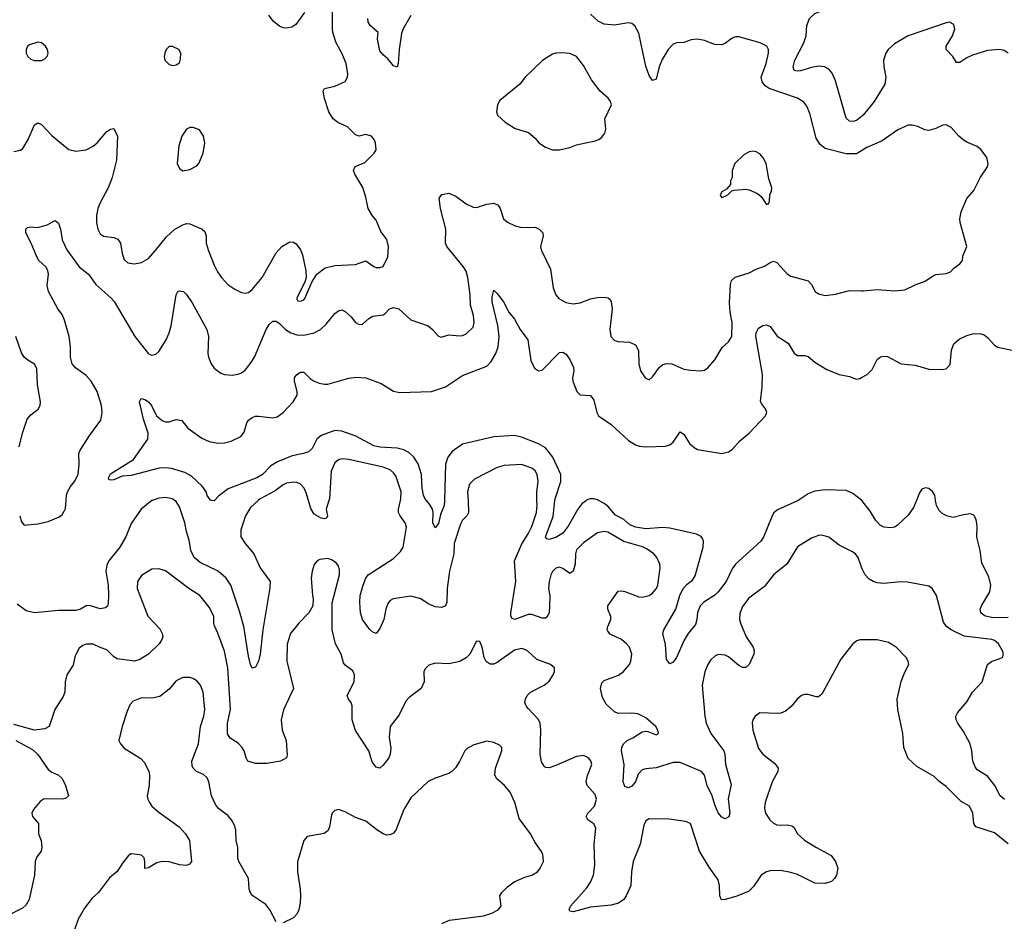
# Model space of a CAD drawing. Header units: inches. Extents: x 1682530 to 1839546, y 640742 to 791647.
# Tile 476 of 656: x 1735125 to 1740827, y 767563 to 772783. Entities that reach past the tile are written whole.
import ezdxf

# ---------------------------------------------------------------- set-up
doc = ezdxf.new("R2010")
doc.units = ezdxf.units.IN
doc.header["$MEASUREMENT"] = 0
for name, color, linetype in [('B7736', 7, 'Continuous'), ('B7737', 7, 'Continuous'), ('B7746', 7, 'Continuous'), ('B7747', 7, 'Continuous')]:
    doc.layers.add(name, color=color, linetype=linetype)

msp = doc.modelspace()

# ---------------------------------------------------------------- linework, layer by layer
at = {"layer": 'B7736', "color": 5}
for points, elevation in [([(1735893.5, 770000), (1735890, 769998.8), (1735828.2, 769950), (1735770, 769866.6), (1735739.3, 769790), (1735703.8, 769730), (1735641.4, 769650), (1735630, 769624.5), (1735622.7, 769590), (1735637.2, 769510), (1735639.8, 769450), (1735637, 769403), (1735632.6, 769387.4), (1735622, 769378), (1735590, 769373), (1735528.8, 769391.2), (1735510, 769389.7), (1735476.3, 769370), (1735450, 769363.1), (1735350, 769362), (1735210, 769349.8), (1735161.5, 769361.5), (1735110, 769399.7)], 740), ([(1735124.6, 769910), (1735135.8, 769875.8), (1735150, 769856.1), (1735230, 769863.6), (1735290, 769878.3), (1735350, 769902.8), (1735370, 769917.4), (1735383.1, 769936.9), (1735390, 769954), (1735393.2, 770000)], 740), ([(1736505.6, 770000), (1736460.8, 769959.2), (1736432.3, 769910), (1736404.9, 769830), (1736406.2, 769790), (1736431.3, 769750), (1736480.8, 769690), (1736517.2, 769610), (1736575.6, 769530), (1736572.9, 769492.9), (1736532.1, 769250), (1736517, 769110), (1736507.7, 769070), (1736490, 769034), (1736470, 769029), (1736462, 769050), (1736450, 769098), (1736422, 769270), (1736398.1, 769358.1), (1736347.1, 769510), (1736319.5, 769550), (1736290, 769577.6), (1736270, 769591.7), (1736170, 769640.2), (1736135.8, 769670), (1736116.5, 769710), (1736106.3, 769770), (1736090, 769820.9), (1736081, 769870), (1736050, 769963.6), (1736030, 769993.7), (1736021.6, 770000)], 740), ([(1736252.5, 770000), (1736250, 769997.2), (1736236, 770000)], 720), ([(1736915.2, 770000), (1736900.2, 769950), (1736907.3, 769910), (1736902, 769898), (1736890, 769892.7), (1736870, 769897.6), (1736830, 769921.3), (1736810, 769954), (1736797, 770000)], 740), ([(1737721, 770000), (1737724.1, 769930), (1737713.8, 769910), (1737690, 769885.7), (1737676.6, 769863.4), (1737641.6, 769750), (1737638.8, 769690), (1737613.1, 769590), (1737600.5, 769490), (1737598.2, 769410), (1737590.2, 769389.8), (1737570, 769379.1), (1737530, 769383.8), (1737490, 769402), (1737447, 769430), (1737390, 769446.3), (1737287.3, 769430), (1737270, 769421.3), (1737256, 769404), (1737244.4, 769370), (1737233.1, 769310), (1737210, 769259), (1737190, 769229), (1737170, 769237.2), (1737150, 769255.1), (1737109.8, 769310), (1737097.8, 769350), (1737094.4, 769410), (1737097.3, 769450), (1737113.2, 769510), (1737129.5, 769550.5), (1737142.5, 769570), (1737290, 769664.1), (1737330, 769704.2), (1737345.6, 769730), (1737364.4, 769844.4), (1737357.8, 769870), (1737327.2, 769910), (1737318.6, 769930), (1737317.5, 769950), (1737329.7, 770000)], 740), ([(1737584.2, 770000), (1737583.2, 769970), (1737560.7, 769919.3), (1737550, 769866.6), (1737530, 769841.2), (1737518, 769870), (1737519.8, 769930), (1737514.5, 769950), (1737498.8, 769978.8), (1737480, 770000)], 720), ([(1740000, 769614), (1739980.4, 769670), (1739964.2, 769690), (1739944.4, 769704.4), (1739870, 769740.4), (1739810, 769788), (1739770, 769799.6), (1739750, 769797.6), (1739710, 769782), (1739630, 769731.1), (1739568.2, 769631.8), (1739490.4, 769570), (1739437.5, 769502.5), (1739346.5, 769433.5), (1739310, 769385.1), (1739294.3, 769345.7), (1739293.4, 769310), (1739298.6, 769290), (1739331.2, 769210), (1739372.4, 769150), (1739378.6, 769130), (1739375.8, 769110), (1739350, 769049.5), (1739330, 769031.6), (1739310, 769032.8), (1739290, 769044), (1739230, 769093.5), (1739210, 769103.9), (1739170, 769108.5), (1739150, 769099.1), (1739125.7, 769074.3), (1739110.1, 769049.9), (1739092.5, 769007.5), (1739077.7, 768930), (1739092.6, 768750), (1739100.2, 768710), (1739126.4, 768650), (1739201.5, 768550), (1739207.9, 768530), (1739212, 768470), (1739245.5, 768354.5), (1739227.1, 768272.9), (1739236.9, 768190), (1739232.1, 768167.9), (1739210, 768155.4), (1739190, 768165.4), (1739170, 768191.3), (1739150, 768236.9), (1739135, 768290), (1739106, 768350), (1739090, 768409.7), (1739073.7, 768430), (1738950, 768482.3), (1738910, 768482.6), (1738810, 768451.2), (1738750, 768445.8), (1738730, 768439.1), (1738705.6, 768414.4), (1738690.2, 768369.8), (1738670, 768345.1), (1738650, 768336.2), (1738638.9, 768338.9), (1738630, 768342.7), (1738619.7, 768370), (1738625.7, 768470), (1738609.9, 768550.1), (1738610.9, 768570), (1738621, 768590), (1738643.6, 768610), (1738675.4, 768624.6), (1738730, 768659.6), (1738750, 768664.2), (1738762, 768662), (1738810, 768643), (1738824, 768650), (1738820.4, 768670), (1738808, 768690), (1738750, 768742), (1738704.2, 768764.2), (1738670, 768768), (1738590, 768766.6), (1738570, 768775), (1738521.1, 768821.1), (1738499.8, 768859.8), (1738487.3, 768910), (1738496.4, 768943.6), (1738510, 768956.8), (1738591.7, 768988.2), (1738621.1, 769010), (1738655.4, 769050), (1738664, 769070), (1738669.7, 769110), (1738655.4, 769150), (1738639.1, 769170), (1738610, 769193.8), (1738544.7, 769224.7), (1738530, 769242.9), (1738526.8, 769250), (1738529.8, 769270), (1738547.6, 769310), (1738548.5, 769328.5), (1738531.2, 769370), (1738531.2, 769390), (1738590, 769474.9), (1738610, 769477), (1738630, 769472.9), (1738710, 769441.7), (1738730, 769439.5), (1738770, 769448.7), (1738790, 769463.1), (1738812.3, 769490), (1738819.7, 769510), (1738833.6, 769610), (1738831.8, 769630), (1738814, 769670), (1738796.2, 769690), (1738757.7, 769717.7), (1738730.5, 769730.5), (1738622.7, 769762.7), (1738530, 769816.8), (1738510, 769819.7), (1738470, 769812.3), (1738390, 769754.2), (1738350, 769714.7), (1738343.2, 769690), (1738340.9, 769630), (1738330, 769589.5), (1738310, 769576.9), (1738270, 769606.4), (1738250, 769614), (1738230, 769608.5), (1738210, 769588.2), (1738200.2, 769570), (1738190.2, 769530), (1738187.8, 769490), (1738194, 769450), (1738193.3, 769386.7), (1738190, 769349.2), (1738176.7, 769323.3), (1738170, 769318), (1738150, 769318.7), (1738090, 769340.3), (1738070, 769338.8), (1737991.2, 769311.2), (1737975.8, 769315.8), (1737969, 769329), (1737968.2, 769350), (1737997, 769530), (1737991.1, 769650), (1738031.9, 769748.1), (1738070, 769807.2), (1738090, 769848.9), (1738117, 769930), (1738121.2, 769970), (1738120.4, 770000)], 740), ([(1738406.7, 770000), (1738380.4, 769979.6), (1738357.4, 769950), (1738300.2, 769850), (1738270, 769810.8), (1738230, 769784.4), (1738190, 769774), (1738177.2, 769777.2), (1738169, 769790), (1738213.7, 769906.3), (1738224, 770000)], 720), ([(1739633.9, 770000), (1739630, 769997.4), (1739514, 769946), (1739492.8, 769927.2), (1739481.6, 769910), (1739432.1, 769787.9), (1739416.3, 769763.7), (1739269.3, 769630), (1739250, 769603.5), (1739215.9, 769530), (1739170, 769470.7), (1739150, 769450.8), (1739086.7, 769410), (1739064.6, 769390), (1739050.3, 769350.3), (1739046.7, 769310), (1739037.7, 769282.3), (1738996.4, 769230), (1738972, 769190), (1738928, 769090), (1738910, 769062.7), (1738890, 769053.2), (1738870, 769078), (1738865.4, 769165.4), (1738849.4, 769230), (1738855.1, 769250), (1738924, 769370), (1738948.6, 769450), (1738967, 769490), (1738990, 769514.5), (1739021.5, 769538.5), (1739037.4, 769562.6), (1739083.4, 769730), (1739084.9, 769764.9), (1739079.1, 769779.1), (1739070.6, 769790.6), (1739044.6, 769804.6), (1738890, 769840.2), (1738850, 769842.3), (1738750, 769835.5), (1738690, 769844.5), (1738658.9, 769858.9), (1738622.8, 769890), (1738575.3, 769915.3), (1738530, 769967.3), (1738510, 769982.4), (1738477.6, 770000)], 720), ([(1740000, 769191.9), (1739990, 769191.8), (1739972.5, 769187.5), (1739950.4, 769169.6), (1739879.9, 769080.1), (1739770, 768879), (1739761, 768870), (1739750, 768862.7), (1739738, 768862), (1739690, 768876.2), (1739670, 768877), (1739651.3, 768870), (1739627.3, 768850), (1739593.3, 768806.7), (1739559.6, 768780.4), (1739531.7, 768768.3), (1739513.5, 768766.5), (1739410, 768769.4), (1739384, 768750), (1739370.6, 768730), (1739367, 768713), (1739370.3, 768670), (1739403, 768563), (1739428.2, 768530), (1739497.2, 768477.2), (1739517.3, 768450), (1739515.5, 768430), (1739482, 768370), (1739442.6, 768250), (1739438, 768218), (1739444.2, 768190), (1739468.8, 768150), (1739490, 768132), (1739510, 768122.3), (1739530, 768119), (1739570, 768121.7), (1739596.7, 768116.7), (1739607.3, 768107.3), (1739629.2, 768069.2), (1739670, 768033.4), (1739738.4, 767990), (1739824.1, 767944.1), (1739848.5, 767910), (1739862, 767870), (1739854, 767830), (1739843, 767810), (1739826.4, 767793.6), (1739790, 767781.4), (1739730, 767783.1), (1739630, 767834), (1739590, 767846.4), (1739530, 767857.8), (1739470, 767855.1), (1739450, 767849.7), (1739418.7, 767830), (1739375, 767765), (1739344.7, 767735.3), (1739272.9, 767707.1), (1739210, 767688.5), (1739188.2, 767688.2), (1739178.9, 767710), (1739177.4, 767770), (1739170, 767802.7), (1739117.2, 767877.2), (1739062.4, 767970), (1739009.3, 768129.3), (1738981.2, 768141.2), (1738885.4, 768154.6), (1738770, 768157.2), (1738750, 768145.2), (1738739.9, 768120.1), (1738718.2, 768010), (1738677.8, 767910), (1738668.4, 767850), (1738663.2, 767770), (1738637.7, 767710), (1738623.2, 767690), (1738591.5, 767668.5), (1738550, 767657.2), (1738430, 767644.1), (1738330, 767618), (1738310, 767622), (1738307, 767630), (1738314.5, 767650), (1738410, 767756.9), (1738430.6, 767790), (1738447.6, 767830), (1738454.9, 767890), (1738451.4, 768010), (1738462.1, 768102.1), (1738450, 768126.6), (1738414.3, 768150), (1738405.1, 768170), (1738415.3, 768190), (1738453.1, 768230), (1738466, 768270), (1738456.4, 768296.4), (1738411, 768350), (1738405.6, 768370), (1738412.3, 768407.7), (1738437.4, 768470), (1738432.5, 768492.5), (1738419.3, 768510), (1738390, 768523), (1738350, 768516.8), (1738230, 768464.6), (1738190, 768452.1), (1738170, 768454.3), (1738161.1, 768461.1), (1738147.1, 768487.1), (1738138.5, 768530), (1738141.8, 768670), (1738138.4, 768710), (1738130, 768731.3), (1738070, 768794.3), (1738057.3, 768810), (1738049.8, 768830), (1738053.3, 768850), (1738063.1, 768870), (1738082, 768890), (1738162, 768930), (1738190, 768953), (1738214.5, 768990), (1738222, 769010), (1738221.2, 769030), (1738199, 769050), (1738119.4, 769079.4), (1738066.7, 769126.7), (1738050, 769137.4), (1738030, 769141.7), (1737990, 769132), (1737890, 769060.8), (1737870, 769052), (1737850, 769051), (1737826.8, 769066.8), (1737814.8, 769090), (1737802.4, 769150), (1737790, 769184), (1737770, 769185.2), (1737732, 769110), (1737710.8, 769089.2), (1737672.9, 769067.1), (1737610, 769053.3), (1737530, 769057), (1737494.4, 769045.6), (1737474, 769026), (1737466, 769010), (1737466.3, 768950), (1737450, 768911.6), (1737380.8, 768859.2), (1737361.6, 768838.4), (1737322.4, 768757.6), (1737270.4, 768690), (1737264.4, 768630), (1737274.6, 768565.4), (1737270.4, 768530), (1737262, 768510), (1737230, 768466.6), (1737210, 768449.4), (1737190, 768455.1), (1737166.5, 768486.5), (1737147, 768550), (1737068.6, 768668.6), (1737049.8, 768730), (1737049.8, 768810), (1737044, 768830), (1737028.2, 768850), (1737020.4, 768870), (1737061.5, 768950), (1737062.7, 768990), (1737053.9, 769013.9), (1737010, 769045.3), (1737000.2, 769060.2), (1736986, 769110), (1736954, 769170), (1736933.6, 769250), (1736933.5, 769406.5), (1736977.6, 769570), (1736977.3, 769597.2), (1736970, 769621.2), (1736957.7, 769637.7), (1736930, 769656.2), (1736910, 769662.9), (1736862, 769658), (1736846.8, 769650), (1736830.3, 769629.7), (1736818, 769590), (1736812.9, 769550), (1736819.5, 769450), (1736824.4, 769430), (1736823.1, 769390), (1736799.3, 769350), (1736741.6, 769290), (1736693, 769230), (1736672.9, 769167.1), (1736672.2, 769070), (1736710.4, 768910), (1736651.8, 768788.2), (1736638.2, 768730), (1736645.3, 768670), (1736667.8, 768610), (1736674.2, 768525.8), (1736669.2, 768510), (1736634.3, 768490), (1736556.8, 768476.8), (1736490, 768476.4), (1736446.4, 768490), (1736435.3, 768510), (1736423.8, 768550), (1736411.2, 768571.2), (1736390, 768594), (1736343.6, 768623.6), (1736327.9, 768647.9), (1736328.2, 768710), (1736345.3, 768790), (1736331, 769030), (1736310, 769127), (1736272.2, 769232.2), (1736252.9, 769272.9), (1736248.5, 769290), (1736248.4, 769330), (1736222.7, 769382.7), (1736167.6, 769450), (1736104.5, 769490), (1735970, 769591.6), (1735930, 769604.5), (1735890, 769602.7), (1735830, 769564.5), (1735807, 769530), (1735804.9, 769490), (1735866.7, 769330), (1735935.6, 769255.6), (1735950.3, 769230), (1735953.1, 769210), (1735946.3, 769190), (1735931.8, 769170), (1735870.8, 769109.2), (1735821, 769079), (1735790, 769069.8), (1735690, 769083.1), (1735670, 769095.1), (1735630, 769135.6), (1735590, 769148), (1735550, 769168), (1735510, 769168), (1735490, 769159.6), (1735470, 769144.5), (1735456.7, 769123.3), (1735444.9, 769095.1), (1735434.1, 769045.9), (1735398.3, 768990), (1735388, 768950), (1735386.5, 768890), (1735375.8, 768864.2), (1735328.4, 768790), (1735296, 768690), (1735270, 768678), (1735210, 768669.5), (1735090, 768702)], 760), ([(1736610, 767559.5), (1736574, 767630), (1736550, 767659.6), (1736475.1, 767710), (1736464.2, 767724.2), (1736454, 767750), (1736449.7, 767810), (1736393.3, 767910), (1736388.2, 767928.2), (1736388, 767990), (1736377.7, 768030), (1736376.4, 768090), (1736370, 768115.1), (1736351.1, 768150), (1736330, 768175.6), (1736276.2, 768216.2), (1736258.8, 768238.8), (1736234.7, 768290), (1736219.7, 768370), (1736210, 768394), (1736190, 768413), (1736149.3, 768430), (1736130, 768449.3), (1736123.9, 768463.9), (1736122, 768490), (1736161.1, 768590), (1736170.8, 768690), (1736190.9, 768750), (1736197.4, 768790), (1736187.6, 768890), (1736172, 768930), (1736150, 768955.1), (1736128.2, 768968.2), (1736110, 768974.3), (1736070, 768975.1), (1736030, 768955.6), (1735990, 768907), (1735935.8, 768864.2), (1735890, 768855.1), (1735830, 768856.9), (1735782.3, 768837.7), (1735763.4, 768816.6), (1735745.8, 768774.2), (1735718.4, 768690), (1735699.3, 768610), (1735708.2, 768590), (1735730, 768566.4), (1735825.7, 768505.7), (1735845.1, 768485.1), (1735871.8, 768431.8), (1735876.4, 768410), (1735874.4, 768350), (1735863.8, 768290), (1735866.4, 768270), (1735875.8, 768250), (1735890.4, 768230), (1735930, 768194.9), (1736048, 768110), (1736084.9, 768070), (1736107.7, 768030), (1736118.8, 767910), (1736107.1, 767892.9), (1736090, 767886.6), (1736050.5, 767889.5), (1735990, 767906.6), (1735950, 767909.6), (1735918, 767902), (1735870, 767873.2), (1735850, 767869), (1735849.6, 767910), (1735845.1, 767930), (1735838.5, 767938.5), (1735830, 767945.1), (1735787.9, 767952.1), (1735770, 767952.7), (1735755.2, 767944.8), (1735719.7, 767900.3), (1735690, 767851.5), (1735645.5, 767814.5), (1735580.2, 767730), (1735543.5, 767696.5), (1735500.1, 767639.9), (1735464.1, 767575.9), (1735426.1, 767470)], 780), ([(1735102.8, 768610), (1735198.5, 768558.5), (1735230, 768528.4), (1735290, 768442.6), (1735310, 768426.3), (1735349, 768409), (1735370.3, 768390.3), (1735390.4, 768350), (1735406.8, 768290), (1735390, 768273.2), (1735370.4, 768269.6), (1735267.1, 768272.9), (1735242.6, 768257.4), (1735204.9, 768210), (1735195.5, 768190), (1735199.1, 768170), (1735233.4, 768130), (1735233, 768070), (1735248.4, 768030), (1735252.7, 767990), (1735248.4, 767970), (1735223.8, 767936.2), (1735214.3, 767910), (1735210.4, 767830.4), (1735179.3, 767690), (1735161.5, 767658.5), (1735141.6, 767638.4), (1735050, 767593.6)], 760), ([(1737570, 767550.3), (1737614, 767570), (1737810, 767594), (1737859.3, 767610), (1737896, 767630), (1737912.3, 767650), (1737906, 767710), (1737916.2, 767730), (1737950, 767763.1), (1737988.9, 767791.1), (1738050, 767818.9), (1738089.7, 767830.3), (1738122.7, 767850), (1738139.3, 767870), (1738157.2, 767910), (1738154, 767950), (1738146.3, 767966.3), (1738110, 768019), (1738082.7, 768070), (1738017.7, 768157.7), (1737991.5, 768250), (1737965.1, 768310), (1737932, 768350), (1737888.3, 768388.3), (1737875.6, 768410), (1737879.7, 768450), (1737917, 768550), (1737916, 768570), (1737903.7, 768583.7), (1737870, 768598), (1737830, 768606.6), (1737754.9, 768585.1), (1737715.9, 768564.1), (1737702.8, 768550), (1737672.5, 768487.5), (1737648.3, 768451.7), (1737626.8, 768430), (1737610, 768419.5), (1737530, 768392.3), (1737490, 768371.8), (1737390, 768278.4), (1737350, 768209.4), (1737303.6, 768090), (1737290, 768073), (1737274.7, 768065.3), (1737250, 768062.7), (1737229, 768069), (1737192.2, 768092.2), (1737130, 768143), (1737070, 768163.6), (1737010, 768197.4), (1736970, 768209.4), (1736950, 768205.2), (1736934.8, 768190), (1736930, 768178), (1736919.3, 768110), (1736911.8, 768088.2), (1736887.7, 768072.3), (1736790, 768053.6), (1736770.4, 768030), (1736732.7, 767907.3), (1736732.7, 767850), (1736748.4, 767750), (1736750.2, 767710), (1736749.2, 767670), (1736741.5, 767630), (1736730, 767604.5), (1736710, 767582.4), (1736650, 767553.6)], 780)]:
    msp.add_lwpolyline(points, dxfattribs=dict(at, elevation=elevation))
at = {"layer": 'B7737', "color": 5}
for points, elevation in [([(1740000, 772223), (1739970, 772199.2), (1739950, 772194.5), (1739930, 772196.4), (1739910, 772214), (1739849, 772430), (1739830, 772473), (1739810, 772497.2), (1739786, 772510), (1739750, 772514.5), (1739710, 772507.1), (1739647.3, 772487.3), (1739630, 772484.5), (1739609.8, 772490), (1739604.8, 772510), (1739614, 772550), (1739666.7, 772650), (1739678.5, 772690), (1739682.8, 772750), (1739698.9, 772790), (1739730, 772819.2), (1739809, 772851), (1739910, 772911.2), (1740000, 773007.8)], 720), ([(1735090, 772020.3), (1735130, 772028.5), (1735142.8, 772037.2), (1735174.7, 772090), (1735210, 772174), (1735230, 772186), (1735250, 772176.4), (1735310, 772112.2), (1735390, 772046.4), (1735410, 772032.4), (1735450, 772023.1), (1735509.6, 772030.4), (1735550, 772050.4), (1735574, 772070), (1735630, 772135.5), (1735650, 772150.4), (1735670, 772153), (1735690.3, 772110), (1735685.2, 771970), (1735660.9, 771870), (1735637.4, 771810), (1735592.3, 771727.7), (1735577.7, 771690), (1735570.3, 771650), (1735570.3, 771610), (1735577.6, 771570), (1735590, 771544), (1735610.3, 771530.3), (1735670, 771522), (1735692.6, 771512.6), (1735708.9, 771488.9), (1735717.6, 771430), (1735730, 771394.8), (1735750, 771376.3), (1735790, 771370.5), (1735830, 771378), (1735870, 771401.6), (1735910, 771444.4), (1735974.3, 771525.7), (1736022.4, 771570), (1736070, 771596.5), (1736090, 771603.6), (1736110, 771601.7), (1736180.7, 771570), (1736196.5, 771556.5), (1736203.7, 771530), (1736204.2, 771490), (1736216.5, 771450), (1736250, 771361.6), (1736270, 771323.8), (1736293.4, 771290), (1736330.2, 771250.2), (1736370, 771222.6), (1736410, 771204.2), (1736430, 771200.3), (1736450, 771203.1), (1736470, 771220.3), (1736529.8, 771290), (1736610, 771433), (1736643.7, 771470), (1736690, 771496.4), (1736710, 771494.9), (1736725.5, 771485.5), (1736751.6, 771451.6), (1736762.6, 771422.6), (1736781.3, 771330), (1736783, 771290), (1736775.5, 771264.5), (1736727, 771170), (1736736.3, 771156.3), (1736750, 771153), (1736770, 771161.6), (1736776.3, 771170), (1736815.9, 771264.1), (1736845.2, 771310), (1736893.8, 771346.2), (1736950, 771360.4), (1737070, 771366), (1737130, 771387.7), (1737175.3, 771355.3), (1737190, 771348.2), (1737210, 771347.7), (1737230, 771354.8), (1737256.3, 771410), (1737260.5, 771470), (1737251.3, 771511.3), (1737216.6, 771556.6), (1737190, 771622), (1737167.5, 771647.5), (1737142.7, 771690), (1737130, 771755.3), (1737112.8, 771812.8), (1737065.6, 771890), (1737058.4, 771910), (1737067.3, 771932.7), (1737122.5, 771957.5), (1737178, 772010), (1737189.3, 772030), (1737185.2, 772070), (1737177.2, 772090), (1737161.2, 772110), (1737130, 772118.4), (1737090, 772109), (1737070, 772116), (1737024, 772164), (1736967.7, 772187.7), (1736939.6, 772210), (1736914.7, 772250), (1736890, 772328), (1736882.7, 772370), (1736890, 772384.7), (1736950, 772399.1), (1737010, 772426), (1737023.6, 772450), (1737025.1, 772470), (1737015.6, 772530), (1736991, 772590), (1736957, 772650), (1736938.5, 772710), (1736935.3, 772730), (1736936.3, 772890)], 760), ([(1736774.7, 772825.3), (1736724.2, 772755.8), (1736699.8, 772740.2), (1736670, 772733.6), (1736650, 772736.1), (1736630, 772745.3), (1736593.7, 772773.7), (1736567.6, 772810)], 760), ([(1737390, 772807), (1737345.5, 772730), (1737336.5, 772703.5), (1737322, 772610), (1737316.4, 772530), (1737310, 772509), (1737290, 772517.2), (1737257.2, 772557.2), (1737230, 772579.3), (1737210, 772604), (1737196.2, 772670), (1737201.2, 772710), (1737154, 772750), (1737142.3, 772770), (1737140.9, 772790)], 740), ([(1740000, 772024.6), (1739970, 772006.6), (1739910, 772006.6), (1739790, 772038.5), (1739760.6, 772060.6), (1739737.1, 772097.1), (1739700.5, 772240.5), (1739682.2, 772282.2), (1739666.2, 772306.2), (1739630, 772328.2), (1739465.4, 772385.4), (1739441.4, 772401.4), (1739424.6, 772424.6), (1739418.9, 772450), (1739447.8, 772530), (1739461.7, 772590), (1739461.3, 772610), (1739452, 772630), (1739413.2, 772650), (1739290, 772684.7), (1739270, 772684.7), (1739250, 772676.9), (1739213, 772647), (1739190, 772637.7), (1739150, 772639.8), (1739090, 772662.6), (1739050, 772670.7), (1739012.4, 772667.6), (1738970, 772651), (1738930, 772649.7), (1738910, 772642.6), (1738879.6, 772610), (1738846.2, 772553.8), (1738828.9, 772510), (1738810, 772439.3), (1738790, 772432.3), (1738770, 772460.9), (1738750, 772515.1), (1738710, 772706), (1738687.9, 772747.9), (1738670, 772762), (1738650, 772764.7), (1738570, 772752.7), (1738510, 772756.8), (1738474.6, 772774.6), (1738430, 772815.8)], 740), ([(1735393.2, 770000), (1735395.3, 770030), (1735401.3, 770050), (1735419.1, 770080.9), (1735443, 770110), (1735462.6, 770150), (1735469.8, 770209.8), (1735467.7, 770272.3), (1735474.7, 770290), (1735530, 770377.3), (1735595.1, 770464.9), (1735602.9, 770510), (1735598, 770550), (1735573.1, 770630), (1735538.5, 770690), (1735510, 770723.1), (1735447.4, 770767.4), (1735428.9, 770790), (1735419.4, 770830), (1735418.4, 770890), (1735410.6, 770950), (1735384.4, 771044.4), (1735370, 771077), (1735346.3, 771110), (1735291.1, 771210), (1735284.6, 771244.6), (1735290.9, 771310), (1735286.9, 771330), (1735278.9, 771350), (1735236.2, 771390), (1735223.6, 771410), (1735191.8, 771490), (1735159.5, 771550), (1735159.3, 771570), (1735170, 771580.7), (1735190, 771584.9), (1735230, 771580.7), (1735283.7, 771596.3), (1735330, 771620.7), (1735350, 771606), (1735361.1, 771570), (1735370.4, 771509.6), (1735396.9, 771450), (1735470, 771353.1), (1735523.7, 771310), (1735564.9, 771250), (1735652.9, 771172.9), (1735671.3, 771151.3), (1735791.4, 770950), (1735870, 770848.9), (1735890, 770841.3), (1735913.2, 770846.8), (1735930, 770863), (1735972.6, 770930), (1735991.1, 770970), (1736002.3, 771010), (1736031.6, 771190), (1736040.9, 771210), (1736050, 771213.4), (1736073, 771210), (1736090, 771193), (1736123.6, 771143.6), (1736207.7, 770990), (1736218.3, 770950), (1736214.9, 770850), (1736217.7, 770830), (1736233.4, 770790), (1736250, 770766.4), (1736290, 770737), (1736311.5, 770728.5), (1736354.5, 770725.5), (1736390, 770730.4), (1736410, 770739.3), (1736430, 770754.9), (1736459.6, 770790), (1736483.6, 770830), (1736551.9, 770990), (1736570, 771018.7), (1736590, 771037.4), (1736610, 771037.7), (1736630, 771024.4), (1736664, 770990), (1736694.4, 770970), (1736730, 770958.6), (1736770, 770957.6), (1736829.2, 770970.8), (1736866.6, 770990), (1736899.4, 771020.6), (1736950, 771083.1), (1736970, 771098.4), (1736990, 771103), (1737010, 771093.4), (1737043.4, 771063.4), (1737070, 771031), (1737090, 771018.8), (1737110, 771020.7), (1737146.7, 771053.3), (1737170, 771066.4), (1737230, 771075.5), (1737239.7, 771080.3), (1737266.6, 771110), (1737290, 771117), (1737320.7, 771110), (1737390, 771044.9), (1737490.4, 771010.4), (1737516, 770990), (1737550, 770951.3), (1737564.9, 770944.9), (1737610, 770959.1), (1737673.8, 770953.8), (1737690, 770954.9), (1737710, 770964.9), (1737750, 771003.8), (1737757.4, 771030), (1737753.7, 771070), (1737736.3, 771130), (1737733.5, 771190), (1737720.6, 771290), (1737710, 771327.3), (1737693.7, 771353.7), (1737598.7, 771470), (1737589.8, 771489.8), (1737593.3, 771570), (1737562, 771690), (1737554, 771750), (1737570, 771770.6), (1737610, 771779.3), (1737650, 771762), (1737710, 771717), (1737750, 771697.6), (1737770, 771695.8), (1737830, 771714.9), (1737870, 771720.3), (1737895.6, 771710), (1737908, 771690), (1737927.3, 771630), (1737950, 771610.2), (1737993.4, 771590), (1738030, 771580.2), (1738110, 771582), (1738133.4, 771570), (1738154.4, 771550), (1738156.4, 771530), (1738141.3, 771470), (1738144.4, 771450), (1738198.2, 771338.2), (1738214.9, 771230), (1738230.4, 771190), (1738247.7, 771170), (1738286.6, 771146.6), (1738330, 771138), (1738370, 771143.6), (1738430, 771167.9), (1738470, 771174.3), (1738516.1, 771176.1), (1738532.5, 771172.5), (1738543.4, 771163.4), (1738550.3, 771150.3), (1738555.6, 771110), (1738541.8, 770990), (1738548.5, 770948.5), (1738570, 770925.3), (1738590, 770919.5), (1738657, 770917), (1738690, 770900.7), (1738708.5, 770868.5), (1738710.5, 770790), (1738720.7, 770750), (1738746, 770710), (1738770, 770698), (1738790, 770716), (1738830, 770770.8), (1738850, 770787.3), (1738870, 770793.4), (1738902, 770790), (1738970, 770760.7), (1739010, 770753.4), (1739070, 770750.8), (1739090, 770754.8), (1739110, 770766.8), (1739150, 770814.8), (1739193.7, 770886.3), (1739230, 770918.7), (1739248.5, 770950), (1739250.4, 771030), (1739239, 771090), (1739235.2, 771144.8), (1739241.5, 771250), (1739246.8, 771273.2), (1739267.7, 771292.3), (1739350, 771316.9), (1739390, 771339), (1739441.6, 771358.4), (1739470, 771378.4), (1739490, 771384.4), (1739510, 771377.1), (1739570, 771312.7), (1739590, 771298), (1739690, 771270.7), (1739710, 771250.8), (1739730.7, 771210), (1739750, 771197.1), (1739790, 771186.4), (1739850, 771194.4), (1739930, 771214.6), (1740000, 771213.5)], 740), ([(1736236, 770000), (1736230, 770001.2), (1736210, 770029), (1736204.2, 770050), (1736182.2, 770082.2), (1736120.1, 770140.1), (1736081.1, 770161.1), (1736004.5, 770184.5), (1735970, 770189.1), (1735933.2, 770186.8), (1735770, 770145.1), (1735719, 770141), (1735670, 770119.5), (1735650, 770117.2), (1735640.9, 770120.9), (1735639.3, 770130), (1735650, 770153.7), (1735782.9, 770237.1), (1735866.2, 770353.8), (1735868, 770390), (1735842, 770470), (1735819.3, 770570), (1735829, 770591), (1735850, 770584), (1735870.4, 770570), (1735887.7, 770550), (1735917.1, 770490), (1735950, 770462.4), (1735970, 770454.4), (1735990, 770454.4), (1736030, 770468), (1736063, 770463), (1736099, 770419), (1736180.2, 770360.2), (1736221.7, 770341.7), (1736271.9, 770331.9), (1736310, 770334.3), (1736350, 770343.2), (1736405.7, 770370), (1736424.7, 770395.3), (1736440.4, 770450), (1736450, 770464.6), (1736470, 770481), (1736490, 770487.9), (1736508.4, 770488.4), (1736590, 770479), (1736615.1, 770484.9), (1736650.5, 770509.5), (1736708.3, 770570), (1736731.1, 770610), (1736732.3, 770630), (1736716, 770690), (1736716.3, 770710), (1736729.5, 770730), (1736750, 770743.1), (1736770, 770743.1), (1736806.2, 770706.2), (1736830.4, 770690), (1736858.4, 770678.4), (1736890, 770672.3), (1736910, 770673.7), (1737030, 770708.2), (1737072.7, 770712.7), (1737130, 770710.3), (1737217.1, 770677.1), (1737290, 770632.9), (1737324.1, 770624.1), (1737510, 770630.2), (1737590, 770657.5), (1737690, 770723.2), (1737830, 770777.4), (1737855.8, 770804.2), (1737881.6, 770850), (1737896.3, 770890), (1737901, 770950), (1737893.7, 771013.7), (1737860.7, 771150), (1737860.8, 771179.2), (1737870, 771218), (1737890, 771198.8), (1737926, 771150), (1737958, 771090), (1737990.3, 771050), (1738022.7, 770990), (1738066.5, 770930), (1738083.9, 770810), (1738105.3, 770765.3), (1738130, 770750.4), (1738150, 770754), (1738250, 770855.8), (1738270, 770858.4), (1738290, 770846), (1738312.6, 770812.6), (1738331.5, 770770), (1738334.6, 770750), (1738327, 770710), (1738328.5, 770690), (1738350.5, 770630), (1738370, 770610.5), (1738430, 770607.2), (1738450, 770580.5), (1738466.7, 770510), (1738475.8, 770490), (1738550, 770439.5), (1738650, 770346.7), (1738690, 770321.8), (1738713.6, 770313.6), (1738750, 770309.3), (1738865.3, 770314.7), (1738890, 770320.9), (1738910, 770337.6), (1738950, 770398), (1738970, 770383.8), (1739002.8, 770330), (1739030, 770306.2), (1739050, 770295.2), (1739190, 770271.3), (1739230, 770281.3), (1739250, 770295.3), (1739295, 770345), (1739348.3, 770390), (1739444.5, 770490), (1739451.8, 770510), (1739444.2, 770530), (1739420.9, 770560.9), (1739415.5, 770575.5), (1739424.2, 770655.8), (1739426, 770730), (1739388.7, 770951.3), (1739390, 770971), (1739403.1, 770996.9), (1739427.4, 771012.6), (1739450, 771017), (1739470, 771006.7), (1739510.9, 770950.9), (1739575.8, 770910), (1739610, 770853), (1739630, 770839.3), (1739670, 770839.3), (1739690, 770832.4), (1739730, 770801.3), (1739798.7, 770758.7), (1739870, 770728.4), (1739930, 770718), (1739970, 770703), (1739990, 770706), (1740000, 770711.6)], 720), ([(1735122, 770310), (1735140.5, 770390), (1735167.8, 770470), (1735190, 770496.4), (1735232.3, 770527.7), (1735243.6, 770550), (1735245.6, 770570), (1735227.1, 770670), (1735224.4, 770764.4), (1735210, 770789.3), (1735171.3, 770811.3), (1735150, 770829.4), (1735134.9, 770854.9), (1735102.9, 770950)], 760), ([(1737480, 770000), (1737470.6, 770010.6), (1737462.4, 770030), (1737454.9, 770070), (1737452.2, 770150), (1737431.9, 770211.9), (1737407.3, 770250), (1737377.3, 770277.3), (1737350, 770292.9), (1737310, 770301.7), (1737210, 770308.1), (1737175.6, 770315.6), (1737071.7, 770371.7), (1736990, 770401.3), (1736950, 770404.1), (1736870, 770375.8), (1736845.8, 770354.2), (1736818.7, 770301.3), (1736798, 770282), (1736769.2, 770270.8), (1736702.7, 770257.3), (1736616.9, 770223.1), (1736579.3, 770200.7), (1736530, 770149.8), (1736497.6, 770130), (1736332, 770068), (1736275.1, 770024.9), (1736252.5, 770000)], 720), ([(1738224, 770000), (1738225.1, 770010), (1738258.2, 770110), (1738258.1, 770150), (1738211.9, 770250), (1738170, 770303.6), (1738130, 770328.3), (1738030, 770366.5), (1737990, 770375.8), (1737870, 770368.4), (1737690, 770325.6), (1737630, 770283.7), (1737604.2, 770250), (1737590.7, 770210), (1737584.2, 770000)], 720), ([(1737329.7, 770000), (1737332.1, 770010), (1737333, 770050), (1737302.1, 770142.1), (1737290, 770160.4), (1737270, 770177.4), (1737230, 770192.8), (1737030, 770237.8), (1736990, 770240.8), (1736970, 770234.2), (1736950, 770216.9), (1736928.7, 770170), (1736918.2, 770010), (1736915.2, 770000)], 740), ([(1738120.4, 770000), (1738119.1, 770050), (1738127.1, 770110), (1738121.5, 770150), (1738110.6, 770170.6), (1738090, 770187.1), (1738030, 770207.7), (1737930, 770201.8), (1737890, 770190.8), (1737757.6, 770122.4), (1737730, 770094.5), (1737718.8, 770050), (1737721, 770000)], 740), ([(1736797, 770000), (1736784.4, 770044.4), (1736771.5, 770071.5), (1736750, 770093.3), (1736730, 770103.5), (1736710, 770105.8), (1736670, 770099), (1736650, 770090.6), (1736603.7, 770056.3), (1736516.5, 770010), (1736505.6, 770000)], 740), ([(1736021.6, 770000), (1736010, 770008.6), (1735970, 770016.8), (1735930, 770012.7), (1735893.5, 770000)], 740), ([(1738477.6, 770000), (1738470, 770004.1), (1738450, 770009), (1738430, 770009), (1738410, 770002.5), (1738406.7, 770000)], 720), ([(1740000, 770000.9), (1739950, 770039.3), (1739910, 770056.8), (1739790, 770061.4), (1739730, 770054.4), (1739690, 770037.2), (1739633.9, 770000)], 720)]:
    msp.add_lwpolyline(points, dxfattribs=dict(at, elevation=elevation))
for points, elevation in [([(1735230, 772653.2), (1735181.4, 772638.6), (1735170.7, 772629.3), (1735162.8, 772610), (1735162.8, 772590), (1735171, 772570), (1735190, 772554.8), (1735208.1, 772548.1), (1735250, 772547.3), (1735270, 772556), (1735285.6, 772574.4), (1735289.2, 772590), (1735285.2, 772610), (1735273.2, 772630), (1735250, 772649)], 780), ([(1736010, 772628), (1735990, 772628), (1735972, 772610), (1735964.7, 772590), (1735961, 772570), (1735966, 772550), (1735990, 772524.7), (1736010, 772518), (1736030, 772522), (1736050, 772534), (1736056.4, 772556.4), (1736058, 772590), (1736046, 772610)], 780), ([(1738268.3, 772591.7), (1738230, 772589.6), (1738210, 772584.5), (1738152.5, 772547.5), (1738051, 772450), (1738020.7, 772410), (1737905.2, 772314.8), (1737891, 772290), (1737886, 772250), (1737891, 772230), (1737936, 772190), (1737994.4, 772154.4), (1738071.3, 772130), (1738110, 772098), (1738131, 772070), (1738170, 772044.9), (1738210.5, 772030.5), (1738250, 772030.5), (1738310, 772044), (1738350, 772058), (1738457.5, 772082.5), (1738478, 772090), (1738496.5, 772103.5), (1738512.9, 772127.1), (1738519, 772150), (1738513.2, 772210), (1738552.3, 772290), (1738546, 772310), (1738532.7, 772330), (1738486, 772370), (1738435.9, 772435.9), (1738390, 772518.4), (1738350, 772569.6), (1738310, 772587.6)], 760), ([(1736130, 772159), (1736110, 772159), (1736090, 772148.7), (1736064, 772110), (1736046.2, 772053.8), (1736036.3, 771950), (1736050, 771921), (1736070, 771908), (1736110, 771915.5), (1736150, 771937.3), (1736162.7, 771950), (1736186.6, 772010), (1736196, 772070), (1736189.5, 772109.5), (1736165.6, 772145.6)], 780), ([(1739370, 772022.7), (1739350, 772019.3), (1739318.5, 772001.5), (1739266, 771950), (1739250.8, 771910), (1739251.3, 771870), (1739242, 771850), (1739242, 771830), (1739218, 771802), (1739190, 771786), (1739182, 771770), (1739183.6, 771763.6), (1739190, 771754), (1739210, 771762), (1739226, 771770), (1739248, 771792), (1739263.1, 771796.9), (1739330, 771802.8), (1739350, 771798.8), (1739397.5, 771777.5), (1739419.1, 771759.1), (1739450, 771714), (1739462, 771718), (1739467.3, 771732.7), (1739468.7, 771770), (1739479, 771790), (1739481.2, 771810), (1739462.5, 771862.5), (1739447, 771950), (1739430, 771984), (1739410, 772006), (1739390, 772019.3)], 760)]:
    msp.add_lwpolyline(points, close=True, dxfattribs=dict(at, elevation=elevation))
at = {"layer": 'B7746', "color": 5}
for points, elevation in [([(1740318.1, 770000), (1740301.2, 769958.8), (1740270, 769915.1), (1740205.5, 769854.5), (1740190, 769845.1), (1740170, 769840.7), (1740130, 769845.6), (1740110, 769854), (1740083, 769883), (1740050, 769937.6), (1740000.9, 770000)], 720), ([(1740850, 769321.8), (1740760, 769320), (1740711.5, 769331.5), (1740690, 769349.3), (1740687.6, 769370), (1740694, 769390), (1740742.9, 769470), (1740747.8, 769510), (1740737.1, 769557.1), (1740697.1, 769637.1), (1740687.8, 769710), (1740667.1, 769787.1), (1740669.7, 769850), (1740664.2, 769890), (1740650, 769914.5), (1740630, 769922.4), (1740590, 769917.4), (1740530, 769902), (1740491, 769911), (1740465.3, 769925.3), (1740450, 769940.9), (1740434.3, 769970), (1740429, 770000)], 720), ([(1740828.1, 768268.1), (1740802.2, 768290), (1740771.6, 768350), (1740730, 768403.5), (1740670, 768440.8), (1740657.2, 768457.2), (1740644.2, 768490), (1740638.3, 768550), (1740628.8, 768590), (1740590, 768661.1), (1740557.2, 768710), (1740547.4, 768730), (1740546, 768750), (1740555.4, 768770), (1740610, 768833.4), (1740642.4, 768890), (1740698.9, 768950), (1740729.8, 769050.2), (1740752.3, 769067.7), (1740817, 769090), (1740822.4, 769110), (1740816.9, 769130), (1740793.1, 769170), (1740770, 769189.7), (1740753.9, 769193.9), (1740594, 769214), (1740519.7, 769250), (1740492.6, 769270), (1740474.6, 769294.5), (1740433.6, 769450), (1740409.6, 769489.6), (1740390, 769502.7), (1740265.8, 769525.8), (1740227.8, 769527.8), (1740130, 769519.8), (1740090, 769522.8), (1740067, 769530), (1740044.2, 769544.2), (1740021.3, 769570), (1740003.6, 769603.6), (1740000, 769614)], 740), ([(1740850, 768011.6), (1740770, 768074.7), (1740662.7, 768110), (1740649.7, 768129.7), (1740644, 768190), (1740624.5, 768230), (1740576.4, 768256.4), (1740490, 768343.7), (1740450, 768372.7), (1740421, 768401), (1740319.3, 768459.3), (1740270, 768506.6), (1740244, 768570), (1740238.7, 768650), (1740209.7, 768789.7), (1740205.6, 768850), (1740230, 768951.3), (1740250, 769004.7), (1740273.2, 769050), (1740269.2, 769070), (1740259, 769090), (1740201.2, 769150), (1740156.6, 769176.6), (1740090, 769193.3), (1740000, 769191.9)], 760)]:
    msp.add_lwpolyline(points, dxfattribs=dict(at, elevation=elevation))
at = {"layer": 'B7747', "color": 5}
for points, elevation in [([(1740849.3, 772590), (1740825.1, 772605.1), (1740798, 772610), (1740730, 772605.8), (1740641.9, 772578.1), (1740610, 772563.1), (1740570, 772535.1), (1740550, 772535.1), (1740528.3, 772570), (1740489.7, 772610), (1740490.9, 772630), (1740527.4, 772690), (1740541, 772730), (1740535, 772755), (1740510, 772768.5), (1740490, 772765.3), (1740270, 772690.5), (1740190, 772642.8), (1740154.6, 772610), (1740140.5, 772590), (1740126.9, 772550), (1740128.7, 772511.3), (1740141, 772450), (1740134.5, 772410), (1740072.5, 772310), (1740010, 772231), (1740000, 772223)], 720), ([(1740000, 771213.5), (1740010, 771213.4), (1740090, 771220.9), (1740190, 771213.1), (1740250, 771218.4), (1740310, 771248.2), (1740369, 771270), (1740410, 771299.1), (1740430, 771307.3), (1740490, 771314), (1740515.9, 771324.1), (1740535.1, 771344.9), (1740568.7, 771370), (1740584, 771390), (1740586.3, 771413.7), (1740609, 771470), (1740572, 771610), (1740569.6, 771630), (1740576.9, 771670), (1740610, 771747.3), (1740650, 771794.8), (1740688.2, 771871.8), (1740729.4, 771930.6), (1740732.7, 771950), (1740724.8, 771984.8), (1740693.2, 772030), (1740669.5, 772049.5), (1740610, 772074), (1740588.6, 772088.6), (1740562.9, 772110), (1740519.8, 772159.7), (1740490, 772175.1), (1740470, 772173), (1740430, 772154), (1740390, 772142.7), (1740366, 772146), (1740325.2, 772165.2), (1740292.9, 772172.9), (1740270, 772172.7), (1740210, 772146.6), (1740118.7, 772081.3), (1740030, 772042.6), (1740000, 772024.6)], 740), ([(1740000, 770711.6), (1740032.7, 770730), (1740062, 770758), (1740090, 770816), (1740109.5, 770830.5), (1740130, 770835.5), (1740150, 770832.4), (1740230, 770790.3), (1740310, 770783.1), (1740390, 770759), (1740462.3, 770757.7), (1740490, 770762), (1740512.7, 770787.3), (1740521.4, 770870), (1740533.8, 770906.2), (1740566.2, 770933.8), (1740610, 770954.6), (1740650, 770965.7), (1740690, 770964.2), (1740710, 770958.7), (1740730, 770943.8), (1740770, 770898.4), (1740790, 770887), (1740890, 770866)], 720), ([(1740429, 770000), (1740423.6, 770030), (1740410, 770052.3), (1740390, 770069.3), (1740370, 770072.7), (1740350, 770065.2), (1740336.1, 770043.9), (1740318.1, 770000)], 720), ([(1740000.9, 770000), (1740000.5, 770000.5), (1740000, 770000.9)], 720)]:
    msp.add_lwpolyline(points, dxfattribs=dict(at, elevation=elevation))

doc.saveas('drawing.dxf')
